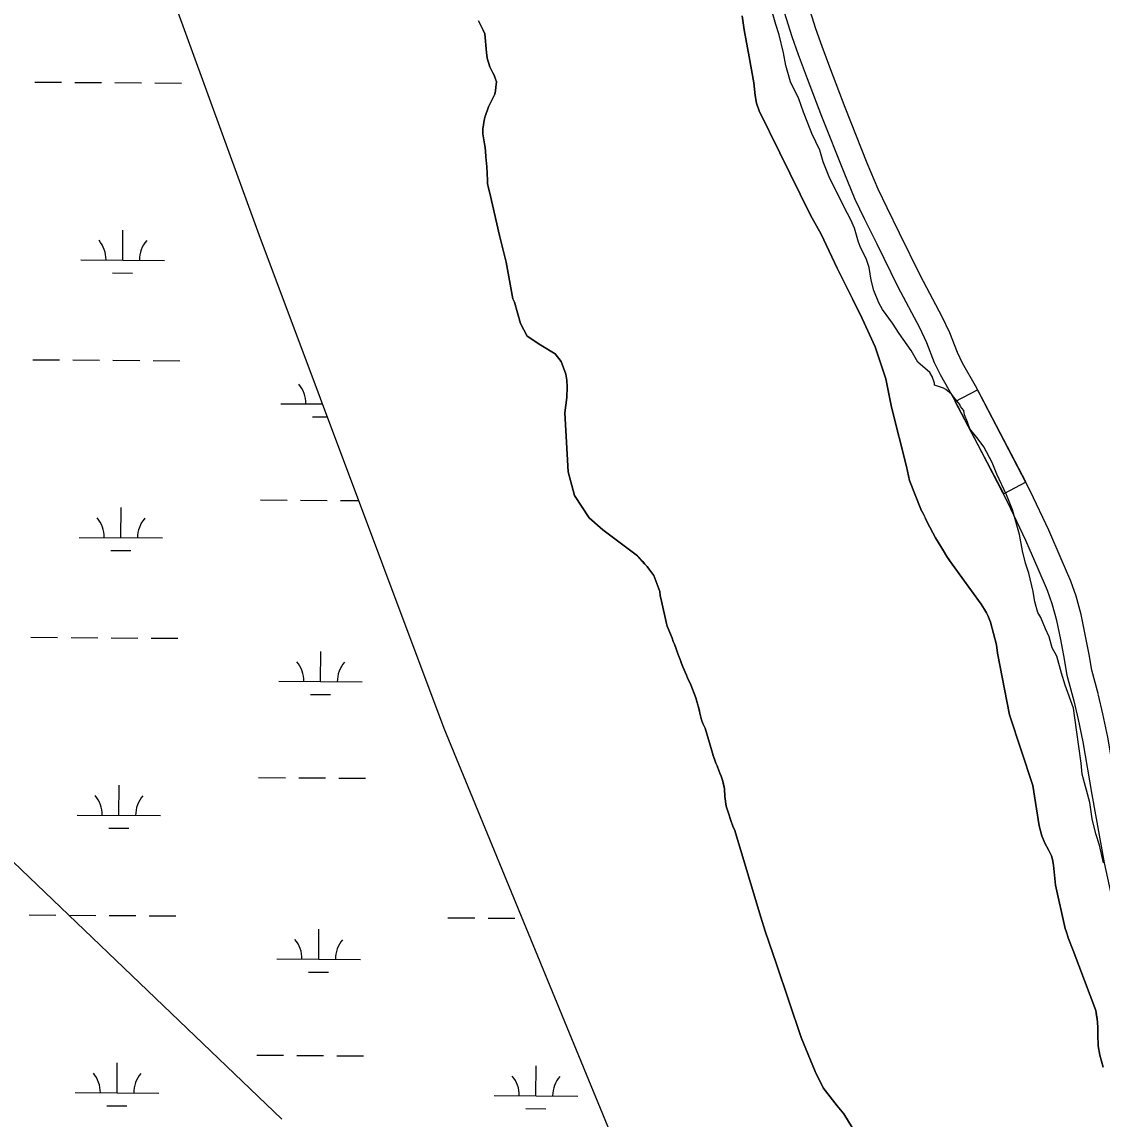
# Model space of a CAD drawing. Extents: x 3172231 to 3210228, y 940198 to 965780.
# Drawn here: x 3197406 to 3198700, y 947007 to 948322 of the extents above; entities that cross this region are included whole.
import ezdxf

# ---------------------------------------------------------------- set-up
doc = ezdxf.new("R2010")
doc.units = 0
for name, color, linetype in [('V-ROAD-CNTR', 7, 'Continuous'), ('V-SITE-VEGE', 7, 'Continuous'), ('V-TOPO-BNDY', 7, 'Continuous'), ('V-TOPO-SHOR', 7, 'Continuous'), ('V-WETL-SWMP', 7, 'Continuous')]:
    doc.layers.add(name, color=color, linetype=linetype)

msp = doc.modelspace()

# ---------------------------------------------------------------- linework, layer by layer
at = {"layer": 'V-ROAD-CNTR'}
for points in [[(3198666.225, 947507.893), (3198657.964, 947538.728), (3198654.549, 947558.502), (3198650.152, 947581.832), (3198645.245, 947604.692), (3198639.922, 947624.743), (3198634.152, 947640.778), (3198623.098, 947666.547), (3198608.328, 947700.533), (3198586.854, 947745.949), (3198556.123, 947805.435), (3198521.51, 947871.411), (3198505.976, 947899.155), (3198498.938, 947913.528), (3198489.563, 947937.508), (3198481.291, 947955.268), (3198455.491, 948004.153), (3198430.212, 948055.486), (3198415.073, 948085.844), (3198403.957, 948109.12), (3198390.469, 948141.451), (3198363.786, 948208.58), (3198346.675, 948253.829), (3198336.045, 948282.47), (3198328.415, 948304.181), (3198319.312, 948333.023)], [(3198695.203, 947515.657), (3198687.294, 947545.176), (3198684.073, 947563.834), (3198679.562, 947587.76), (3198674.425, 947611.692), (3198668.586, 947633.687), (3198662.076, 947651.78), (3198650.64, 947678.439), (3198635.652, 947712.927), (3198613.75, 947759.249), (3198582.733, 947819.289), (3198547.886, 947885.711), (3198532.556, 947913.091), (3198526.426, 947925.608), (3198517.159, 947949.314), (3198508.171, 947968.61), (3198482.219, 948017.783), (3198457.092, 948068.806), (3198442.035, 948099.004), (3198431.353, 948121.368), (3198418.253, 948152.767), (3198391.758, 948219.426), (3198374.769, 948264.355), (3198364.261, 948292.664), (3198356.879, 948313.671), (3198348.004, 948341.787)], [(3198812.614, 947105.844), (3198779.831, 947136.882), (3198760.226, 947159.268), (3198747.544, 947177.54), (3198739.67, 947192.479), (3198730.305, 947212.764), (3198721.623, 947235.824), (3198713.683, 947262.766), (3198702.557, 947314.322), (3198687.868, 947396.25), (3198677.041, 947459.124), (3198671.432, 947486.119), (3198666.126, 947508.283)], [(3199483.06, 946772.332), (3199385.543, 946826.658), (3199228.76, 946915.512), (3199137.681, 946968.473), (3199035.521, 947022.836), (3198993.054, 947041.6), (3198943.959, 947059.703), (3198921.535, 947069.68), (3198896.532, 947083.87), (3198871.825, 947098.763), (3198852.553, 947111.959), (3198838.687, 947122.471), (3198801.475, 947157.702), (3198783.908, 947177.762), (3198773.232, 947193.144), (3198766.576, 947205.771), (3198757.997, 947224.352), (3198750.087, 947245.362), (3198742.773, 947270.18), (3198731.993, 947320.136), (3198717.416, 947401.442), (3198706.519, 947464.724), (3198700.712, 947492.665), (3198695.302, 947515.267)]]:
    msp.add_lwpolyline(points, dxfattribs=at)
msp.add_lwpolyline([(3198581.762, 947756.565), (3198523.69, 947867.257), (3198550.256, 947881.194), (3198608.328, 947770.503)], close=True, dxfattribs=at)
at = {"layer": 'V-SITE-VEGE'}
for p, q in [((3198308.625, 948318.846), (3198302.229, 948341.305)), ((3197958.145, 948312.104), (3197952.738, 948323.108)), ((3198268.513, 948329.303), (3198270.715, 948312.274)), ((3198312.904, 948306.528), (3198308.625, 948318.846)), ((3197960.111, 948307.455), (3197958.145, 948312.104)), ((3197962.11, 948285.183), (3197960.111, 948307.455)), ((3198270.715, 948312.274), (3198276.971, 948279.92)), ((3198317.856, 948284.8), (3198312.904, 948306.528)), ((3197963.103, 948278.576), (3197962.11, 948285.183)), ((3198276.971, 948279.92), (3198282.294, 948249.114)), ((3198320.672, 948269.596), (3198317.856, 948284.8)), ((3197966.058, 948268.056), (3197963.103, 948278.576)), ((3197969.743, 948260.964), (3197966.058, 948268.056)), ((3198326.359, 948250.036), (3198320.672, 948269.596)), ((3197971.461, 948258.029), (3197969.743, 948260.964)), ((3197973.925, 948249.958), (3197971.461, 948258.029)), ((3197972.964, 948239.181), (3197973.446, 948243.834)), ((3197973.446, 948243.834), (3197973.925, 948249.958)), ((3198282.294, 948249.114), (3198284.215, 948233.815)), ((3198336.384, 948229.73), (3198326.359, 948250.036)), ((3197964.676, 948220.317), (3197971.994, 948235.509)), ((3197971.994, 948235.509), (3197972.964, 948239.181)), ((3198284.215, 948233.815), (3198285.749, 948224.497)), ((3198342.09, 948213.786), (3198336.384, 948229.73)), ((3197961.756, 948211.99), (3197963.457, 948216.645)), ((3197963.457, 948216.645), (3197964.676, 948220.317)), ((3198285.749, 948224.497), (3198288.86, 948215.435)), ((3198288.86, 948215.435), (3198350.12, 948090.513)), ((3198347.087, 948200.738), (3198342.09, 948213.786)), ((3197958.354, 948198.274), (3197959.081, 948201.705)), ((3197959.081, 948201.705), (3197959.808, 948205.866)), ((3197959.808, 948205.866), (3197960.535, 948209.051)), ((3197960.535, 948209.051), (3197961.266, 948211.013)), ((3197961.266, 948211.013), (3197961.756, 948211.99)), ((3198352.088, 948188.415), (3198347.087, 948200.738)), ((3197957.871, 948194.359), (3197958.354, 948198.274)), ((3197957.881, 948187.993), (3197957.871, 948194.359)), ((3197959.617, 948175.757), (3197957.881, 948187.993)), ((3198361.388, 948168.114), (3198352.088, 948188.415)), ((3197960.361, 948171.597), (3197959.617, 948175.757)), ((3197960.859, 948166.946), (3197960.361, 948171.597)), ((3197961.36, 948160.337), (3197960.859, 948166.946)), ((3198365.656, 948154.347), (3198361.388, 948168.114)), ((3197962.606, 948148.346), (3197961.36, 948160.337)), ((3197963.371, 948132.192), (3197962.606, 948148.346)), ((3198372.799, 948136.226), (3198365.656, 948154.347)), ((3198390.697, 948099.964), (3198372.799, 948136.226)), ((3197963.378, 948128.274), (3197963.371, 948132.192)), ((3197964.367, 948122.89), (3197963.378, 948128.274)), ((3197966.091, 948116.774), (3197964.367, 948122.89)), ((3197977.585, 948065.888), (3197966.091, 948116.774)), ((3198398.578, 948084.733), (3198390.697, 948099.964)), ((3198350.12, 948090.513), (3198363.016, 948067.463)), ((3198402.864, 948074.585), (3198398.578, 948084.733)), ((3198407.847, 948057.921), (3198402.864, 948074.585)), ((3197985.856, 948033.849), (3197977.585, 948065.888)), ((3198363.016, 948067.463), (3198382.296, 948026.926)), ((3198410.702, 948050.673), (3198407.847, 948057.921)), ((3198417.151, 948038.342), (3198410.702, 948050.673)), ((3197993.795, 947990.208), (3197985.856, 948033.849)), ((3198420.71, 948027.473), (3198417.151, 948038.342)), ((3198382.296, 948026.926), (3198400.798, 947989.95)), ((3198422.803, 948012.271), (3198420.71, 948027.473)), ((3198426.359, 947999.956), (3198422.803, 948012.271)), ((3197995.515, 947986.05), (3197993.795, 947990.208)), ((3198432.071, 947985.459), (3198426.359, 947999.956)), ((3198002.787, 947960.508), (3197995.515, 947986.05)), ((3198400.798, 947989.95), (3198412.146, 947966.588)), ((3198436.369, 947977.48), (3198432.071, 947985.459)), ((3198448.584, 947960.778), (3198436.369, 947977.48)), ((3198412.146, 947966.588), (3198427.698, 947932.548)), ((3198010.957, 947945.471), (3198002.787, 947960.508)), ((3198456.477, 947948.439), (3198448.584, 947960.778)), ((3198027.083, 947934.506), (3198010.957, 947945.471)), ((3198470.841, 947928.112), (3198456.477, 947948.439)), ((3198044.292, 947924.168), (3198027.083, 947934.506)), ((3198427.698, 947932.548), (3198440.623, 947894.323)), ((3198478.73, 947914.329), (3198470.841, 947928.112)), ((3198051.433, 947915.04), (3198044.292, 947924.168)), ((3198057.307, 947899.811), (3198051.433, 947915.04)), ((3198493.134, 947901.957), (3198478.73, 947914.329)), ((3198058.544, 947892.715), (3198057.307, 947899.811)), ((3198496.001, 947896.878), (3198493.134, 947901.957)), ((3198058.618, 947884.547), (3198058.544, 947892.715)), ((3198440.623, 947894.323), (3198447.504, 947860.266)), ((3198498.854, 947888.908), (3198496.001, 947896.878)), ((3198498.842, 947886.737), (3198498.854, 947888.908)), ((3198509.673, 947883.065), (3198498.842, 947886.737)), ((3198056.041, 947853.571), (3198058.329, 947872.003)), ((3198058.329, 947872.003), (3198058.618, 947884.547)), ((3198512.559, 947881.602), (3198509.673, 947883.065)), ((3198519.041, 947875.782), (3198512.559, 947881.602)), ((3198521.916, 947872.153), (3198519.041, 947875.782)), ((3198529.105, 947863.435), (3198521.916, 947872.153)), ((3198447.504, 947860.266), (3198465.449, 947789.066)), ((3198529.818, 947861.262), (3198529.105, 947863.435)), ((3198534.133, 947856.174), (3198529.818, 947861.262)), ((3198059.896, 947782.807), (3198056.041, 947853.571)), ((3198534.829, 947851.108), (3198534.133, 947856.174)), ((3198538.403, 947842.41), (3198534.829, 947851.108)), ((3198541.256, 947834.435), (3198538.403, 947842.41)), ((3198551.32, 947822.088), (3198541.256, 947834.435)), ((3198557.785, 947812.65), (3198551.32, 947822.088)), ((3198567.812, 947793.792), (3198557.785, 947812.65)), ((3198573.53, 947780.018), (3198567.812, 947793.792)), ((3198067.385, 947754.327), (3198059.896, 947782.807)), ((3198465.449, 947789.066), (3198468.89, 947772.348)), ((3198584.978, 947755.364), (3198573.53, 947780.018)), ((3198468.89, 947772.348), (3198482.632, 947738.201)), ((3198085.244, 947727.726), (3198067.385, 947754.327)), ((3198592.12, 947737.243), (3198584.978, 947755.364)), ((3198101.532, 947713.199), (3198085.244, 947727.726)), ((3198482.632, 947738.201), (3198488.282, 947726.952)), ((3198600.65, 947707.541), (3198592.12, 947737.243)), ((3198488.282, 947726.952), (3198490.25, 947722.303)), ((3198490.25, 947722.303), (3198499.993, 947703.65)), ((3198142.893, 947682.103), (3198101.532, 947713.199)), ((3198499.993, 947703.65), (3198509.651, 947688.068)), ((3198604.166, 947687.991), (3198600.65, 947707.541)), ((3198509.651, 947688.068), (3198513.581, 947681.466)), ((3198607.709, 947673.505), (3198604.166, 947687.991)), ((3198151.97, 947672.328), (3198142.893, 947682.103)), ((3198513.581, 947681.466), (3198519.963, 947672.176)), ((3198154.667, 947669.151), (3198151.97, 947672.328)), ((3198162.521, 947658.395), (3198154.667, 947669.151)), ((3198519.963, 947672.176), (3198554.811, 947624.015)), ((3198611.985, 947661.186), (3198607.709, 947673.505)), ((3198169.654, 947639.314), (3198162.521, 947658.395)), ((3198616.939, 947639.459), (3198611.985, 947661.186)), ((3198170.4, 947634.419), (3198169.654, 947639.314)), ((3198619.047, 947627.151), (3198616.939, 947639.459)), ((3198171.635, 947627.812), (3198170.4, 947634.419)), ((3198177.803, 947600.895), (3198171.635, 947627.812)), ((3198554.811, 947624.015), (3198558.739, 947617.658)), ((3198622.596, 947614.111), (3198619.047, 947627.151)), ((3198558.739, 947617.658), (3198561.195, 947613.99)), ((3198561.195, 947613.99), (3198562.911, 947610.566)), ((3198562.911, 947610.566), (3198566.11, 947602.739)), ((3198626.184, 947608.305), (3198622.596, 947614.111)), ((3198178.788, 947597.717), (3198177.803, 947600.895)), ((3198184.691, 947583.285), (3198178.788, 947597.717)), ((3198566.11, 947602.739), (3198573.016, 947575.334)), ((3198631.9, 947594.532), (3198626.184, 947608.305)), ((3198185.919, 947579.615), (3198184.691, 947583.285)), ((3198636.193, 947585.105), (3198631.9, 947594.532)), ((3198639.744, 947572.068), (3198636.193, 947585.105)), ((3198187.396, 947576.192), (3198185.919, 947579.615)), ((3198192.072, 947562.735), (3198187.396, 947576.192)), ((3198573.016, 947575.334), (3198574.257, 947565.301)), ((3198645.478, 947561.912), (3198639.744, 947572.068)), ((3198194.04, 947558.088), (3198192.072, 947562.735)), ((3198195.76, 947552.95), (3198194.04, 947558.088)), ((3198574.257, 947565.301), (3198588.835, 947491.401)), ((3198651.164, 947541.626), (3198645.478, 947561.912)), ((3198197.482, 947549.282), (3198195.76, 947552.95)), ((3198201.662, 947539.253), (3198197.482, 947549.282)), ((3198202.891, 947536.072), (3198201.662, 947539.253)), ((3198206.823, 947527.511), (3198202.891, 947536.072)), ((3198655.43, 947527.135), (3198651.164, 947541.626)), ((3198212.974, 947511.856), (3198206.823, 947527.511)), ((3198665.416, 947499.597), (3198655.43, 947527.135)), ((3198216.177, 947500.603), (3198212.974, 947511.856)), ((3198218.89, 947488.857), (3198216.177, 947500.603)), ((3198588.835, 947491.401), (3198616.653, 947406.753)), ((3198668.899, 947473.538), (3198665.416, 947499.597)), ((3198219.875, 947485.431), (3198218.89, 947488.857)), ((3198221.352, 947481.274), (3198219.875, 947485.431)), ((3198224.055, 947475.648), (3198221.352, 947481.274)), ((3198231.938, 947448.489), (3198224.055, 947475.648)), ((3198674.484, 947433.723), (3198668.899, 947473.538)), ((3198233.664, 947442.861), (3198231.938, 947448.489)), ((3198236.861, 947433.568), (3198233.664, 947442.861)), ((3198238.336, 947430.387), (3198236.861, 947433.568)), ((3198241.535, 947421.826), (3198238.336, 947430.387)), ((3198675.865, 947420.696), (3198674.484, 947433.723)), ((3198243.255, 947417.913), (3198241.535, 947421.826)), ((3198244.976, 947413.509), (3198243.255, 947417.913)), ((3198247.443, 947402.989), (3198244.976, 947413.509)), ((3198685.095, 947386.65), (3198675.865, 947420.696)), ((3198247.706, 947393.687), (3198247.443, 947402.989)), ((3198616.653, 947406.753), (3198624.388, 947358.705)), ((3198249.285, 947382.083), (3198247.706, 947393.687)), ((3198687.888, 947367.104), (3198685.095, 947386.65)), ((3198252.887, 947371.175), (3198249.285, 947382.083)), ((3198253.872, 947367.503), (3198252.887, 947371.175)), ((3198257.808, 947356.987), (3198253.872, 947367.503)), ((3198692.136, 947348.997), (3198687.888, 947367.104)), ((3198259.283, 947354.052), (3198257.808, 947356.987)), ((3198290.732, 947249.137), (3198259.283, 947354.052)), ((3198624.388, 947358.705), (3198627.509, 947346.63)), ((3198627.509, 947346.63), (3198630.931, 947337.811)), ((3198696.406, 947335.231), (3198692.136, 947348.997)), ((3198630.931, 947337.811), (3198635.398, 947329.679)), ((3198701.362, 947314.227), (3198696.406, 947335.231)), ((3198635.398, 947329.679), (3198638.839, 947322.586)), ((3198638.839, 947322.586), (3198640.07, 947318.427)), ((3198640.07, 947318.427), (3198641.307, 947311.574)), ((3198641.307, 947311.574), (3198643.799, 947287.59)), ((3198643.799, 947287.59), (3198655.399, 947235.471)), ((3198295.875, 947232.423), (3198290.732, 947249.137)), ((3198309.58, 947192.96), (3198295.875, 947232.423)), ((3198655.399, 947235.471), (3198656.875, 947231.311)), ((3198656.875, 947231.311), (3198659.091, 947224.217)), ((3198659.091, 947224.217), (3198664.994, 947209.049)), ((3198664.994, 947209.049), (3198692.054, 947137.132)), ((3198339.016, 947105.054), (3198309.58, 947192.96)), ((3198692.054, 947137.132), (3198693.787, 947126.853)), ((3198693.787, 947126.853), (3198694.282, 947123.183)), ((3198694.282, 947123.183), (3198694.286, 947120.49)), ((3198694.286, 947120.49), (3198694.534, 947119.511)), ((3198694.534, 947119.511), (3198694.555, 947108.495)), ((3198355.819, 947064.36), (3198339.016, 947105.054)), ((3198694.555, 947108.495), (3198694.893, 947095.113)), ((3198694.893, 947095.113), (3198696.832, 947083.671)), ((3198696.832, 947083.671), (3198700.989, 947069.585)), ((3198365.457, 947044.712), (3198355.819, 947064.36)), ((3198382.224, 947023.218), (3198365.457, 947044.712)), ((3198390.296, 947013.631), (3198382.224, 947023.218)), ((3198400.394, 946996.928), (3198390.296, 947013.631))]:
    msp.add_line(p, q, dxfattribs=at)
at = {"layer": 'V-TOPO-BNDY'}
msp.add_line((3194332.024, 950245.511), (3197716.878, 947007.215), dxfattribs=at)
at = {"layer": 'V-TOPO-SHOR'}
for points in [[(3197952.738, 948323.108), (3197954.213, 948320.173), (3197958.145, 948312.102), (3197960.111, 948307.455), (3197962.11, 948285.183), (3197963.101, 948278.576), (3197966.058, 948268.056), (3197967.533, 948265.119), (3197969.743, 948260.964), (3197971.461, 948258.029), (3197972.94, 948253.38), (3197973.925, 948249.956), (3197973.446, 948243.834), (3197972.964, 948239.181), (3197971.994, 948235.509), (3197964.676, 948220.317), (3197963.46, 948216.645), (3197961.756, 948211.99), (3197961.266, 948211.011), (3197960.535, 948209.051), (3197959.808, 948205.866), (3197959.081, 948201.705), (3197958.354, 948198.274), (3197957.871, 948194.359), (3197957.883, 948187.993), (3197959.617, 948175.757), (3197960.361, 948171.597), (3197960.859, 948166.946), (3197961.36, 948160.337), (3197962.606, 948148.346), (3197963.369, 948132.192), (3197963.378, 948128.274), (3197964.367, 948122.89), (3197966.091, 948116.774), (3197977.585, 948065.888), (3197985.854, 948033.849), (3197993.795, 947990.208), (3197995.515, 947986.05), (3198002.787, 947960.508), (3198010.957, 947945.471), (3198027.083, 947934.506), (3198044.292, 947924.166), (3198051.433, 947915.042), (3198057.307, 947899.811), (3198058.544, 947892.715), (3198058.616, 947884.547), (3198058.329, 947872.003), (3198056.041, 947853.571), (3198059.896, 947782.807), (3198067.383, 947754.327), (3198085.244, 947727.726), (3198101.532, 947713.199), (3198142.893, 947682.103), (3198149.273, 947675.26), (3198151.97, 947672.328), (3198154.669, 947669.151), (3198155.404, 947668.172), (3198156.631, 947666.462), (3198162.521, 947658.395), (3198169.654, 947639.314), (3198170.4, 947634.419), (3198171.635, 947627.812), (3198177.803, 947600.895), (3198178.788, 947597.717), (3198182.968, 947587.442), (3198184.691, 947583.285), (3198185.921, 947579.615), (3198187.396, 947576.19), (3198188.873, 947572.031), (3198190.595, 947567.138), (3198192.072, 947562.735), (3198194.04, 947558.088), (3198195.762, 947552.95), (3198197.482, 947549.282), (3198201.662, 947539.253), (3198202.891, 947536.072), (3198206.823, 947527.511), (3198212.974, 947511.856), (3198214.944, 947504.76), (3198216.177, 947500.603), (3198217.164, 947496.441), (3198217.903, 947493.017), (3198218.89, 947488.857), (3198219.875, 947485.431), (3198221.352, 947481.274), (3198224.055, 947475.648), (3198231.938, 947448.489), (3198233.662, 947442.863), (3198235.631, 947437.238), (3198236.861, 947433.568), (3198238.336, 947430.387), (3198240.304, 947425.007), (3198241.535, 947421.826), (3198243.255, 947417.913), (3198244.976, 947413.509), (3198245.717, 947410.573), (3198247.443, 947402.989), (3198247.706, 947393.687)], [(3198700.989, 947069.585), (3198696.832, 947083.671), (3198694.893, 947095.113), (3198694.555, 947108.495), (3198694.548, 947111.921), (3198694.534, 947119.511), (3198694.286, 947120.49), (3198694.282, 947123.183), (3198693.787, 947126.853), (3198693.043, 947131.258), (3198692.054, 947137.132), (3198664.994, 947209.049), (3198659.091, 947224.217), (3198658.106, 947227.397), (3198656.875, 947231.311), (3198655.399, 947235.471), (3198643.799, 947287.59), (3198641.307, 947311.574), (3198640.07, 947318.427), (3198638.839, 947322.586), (3198635.398, 947329.679), (3198630.933, 947337.811), (3198627.509, 947346.632), (3198624.388, 947358.705), (3198616.653, 947406.753), (3198588.835, 947491.401), (3198574.257, 947565.301), (3198573.016, 947575.334), (3198566.11, 947602.739), (3198562.913, 947610.566), (3198561.195, 947613.99), (3198558.739, 947617.658), (3198554.811, 947624.015), (3198519.963, 947672.176), (3198517.753, 947675.354), (3198513.581, 947681.466), (3198509.651, 947688.068), (3198499.993, 947703.65), (3198490.25, 947722.303), (3198488.282, 947726.952), (3198486.81, 947729.885), (3198485.089, 947733.309), (3198482.632, 947738.201), (3198468.888, 947772.348), (3198465.449, 947789.066), (3198447.504, 947860.266), (3198440.623, 947894.323), (3198427.698, 947932.548), (3198412.146, 947966.588), (3198400.798, 947989.95), (3198382.296, 948026.926), (3198363.016, 948067.463), (3198350.12, 948090.513), (3198288.86, 948215.435), (3198285.749, 948224.497), (3198284.215, 948233.815), (3198282.294, 948249.114), (3198276.971, 948279.92), (3198270.715, 948312.274), (3198268.513, 948329.303)], [(3198247.706, 947393.687), (3198249.285, 947382.083), (3198252.887, 947371.175), (3198253.872, 947367.503), (3198255.349, 947363.592), (3198257.808, 947356.987), (3198259.283, 947354.052), (3198290.732, 947249.137), (3198295.875, 947232.423), (3198309.58, 947192.96), (3198339.016, 947105.056), (3198355.819, 947064.36), (3198365.457, 947044.712), (3198382.224, 947023.218), (3198390.296, 947013.631), (3198400.394, 946996.928)]]:
    msp.add_lwpolyline(points, dxfattribs=at)
at = {"layer": 'V-WETL-SWMP'}
for p, q in [((3197541.494, 948473.991), (3197689.35, 948067.222)), ((3197420.909, 948249.854), (3197452.908, 948249.636)), ((3197468.908, 948249.527), (3197500.907, 948249.309)), ((3197516.907, 948249.2), (3197548.906, 948248.982)), ((3197564.906, 948248.873), (3197596.905, 948248.656)), ((3197526.303, 948036.527), (3197526.549, 948072.526)), ((3197689.35, 948067.222), (3197911.133, 947475.557)), ((3197476.305, 948036.868), (3197576.302, 948036.187)), ((3197514.199, 948021.178), (3197538.198, 948021.015)), ((3197418.645, 947917.186), (3197450.644, 947916.969)), ((3197466.644, 947916.86), (3197498.643, 947916.642)), ((3197514.642, 947916.533), (3197546.642, 947916.315)), ((3197562.641, 947916.206), (3197594.641, 947915.988)), ((3197715.608, 947864.422), (3197765.496, 947864.082)), ((3197753.502, 947848.732), (3197771.295, 947848.611)), ((3197691.415, 947749.152), (3197723.414, 947748.934)), ((3197739.414, 947748.825), (3197771.413, 947748.607)), ((3197787.413, 947748.498), (3197808.877, 947748.352)), ((3197524.039, 947703.86), (3197524.284, 947739.859)), ((3197474.04, 947704.2), (3197574.038, 947703.52)), ((3197511.934, 947688.511), (3197535.934, 947688.348)), ((3197416.38, 947584.519), (3197448.379, 947584.301)), ((3197464.379, 947584.192), (3197496.378, 947583.974)), ((3197512.378, 947583.866), (3197544.377, 947583.648)), ((3197560.377, 947583.539), (3197592.376, 947583.321)), ((3197763.343, 947531.414), (3197763.588, 947567.413)), ((3197713.344, 947531.754), (3197813.342, 947531.074)), ((3197751.238, 947516.065), (3197775.237, 947515.902)), ((3197911.133, 947475.557), (3198169.879, 946846.914)), ((3197689.151, 947416.484), (3197721.15, 947416.267)), ((3197737.15, 947416.158), (3197769.149, 947415.94)), ((3197785.148, 947415.831), (3197817.148, 947415.613)), ((3197521.774, 947371.193), (3197522.02, 947407.192)), ((3197471.776, 947371.533), (3197571.773, 947370.852)), ((3197509.67, 947355.844), (3197533.669, 947355.68)), ((3197414.116, 947251.852), (3197446.115, 947251.634)), ((3197462.114, 947251.525), (3197494.114, 947251.307)), ((3197510.113, 947251.198), (3197542.113, 947250.98)), ((3197558.112, 947250.872), (3197590.112, 947250.654)), ((3197916.012, 947248.435), (3197948.011, 947248.217)), ((3197964.011, 947248.109), (3197996.01, 947247.891)), ((3197761.078, 947198.747), (3197761.323, 947234.746)), ((3197711.079, 947199.087), (3197811.077, 947198.406)), ((3197748.973, 947183.398), (3197772.973, 947183.234)), ((3197686.886, 947083.817), (3197718.885, 947083.599)), ((3197734.885, 947083.49), (3197766.884, 947083.273)), ((3197782.884, 947083.164), (3197814.883, 947082.946)), ((3197519.51, 947038.525), (3197519.755, 947074.525)), ((3198021.406, 947035.109), (3198021.651, 947071.108)), ((3197469.511, 947038.866), (3197569.509, 947038.185)), ((3197971.407, 947035.449), (3198071.405, 947034.769)), ((3197507.405, 947023.176), (3197531.405, 947023.013)), ((3198009.302, 947019.76), (3198033.301, 947019.597))]:
    msp.add_line(p, q, dxfattribs=at)
for centre, start, end in [((3197471.065, 948037.378), 358.838165, 40.381824), ((3197581.548, 948036.626), 138.838162, 180.381821), ((3197710.369, 947864.932), 358.838165, 40.381824), ((3197468.801, 947704.711), 358.838165, 40.381824), ((3197579.284, 947703.959), 138.838162, 180.381821), ((3197708.104, 947532.265), 358.838165, 40.381824), ((3197818.588, 947531.513), 138.838162, 180.381821), ((3197466.536, 947372.044), 358.838165, 40.381824), ((3197577.019, 947371.291), 138.838162, 180.381821), ((3197705.84, 947199.598), 358.838165, 40.381824), ((3197816.323, 947198.846), 138.838162, 180.381821), ((3197464.272, 947039.376), 358.838165, 40.381824), ((3197574.755, 947038.624), 138.838162, 180.381821), ((3197966.168, 947035.96), 358.838165, 40.381824), ((3198076.651, 947035.208), 138.838162, 180.381821)]:
    msp.add_arc(centre, 35.246, start, end, dxfattribs=at)

doc.saveas('drawing.dxf')
